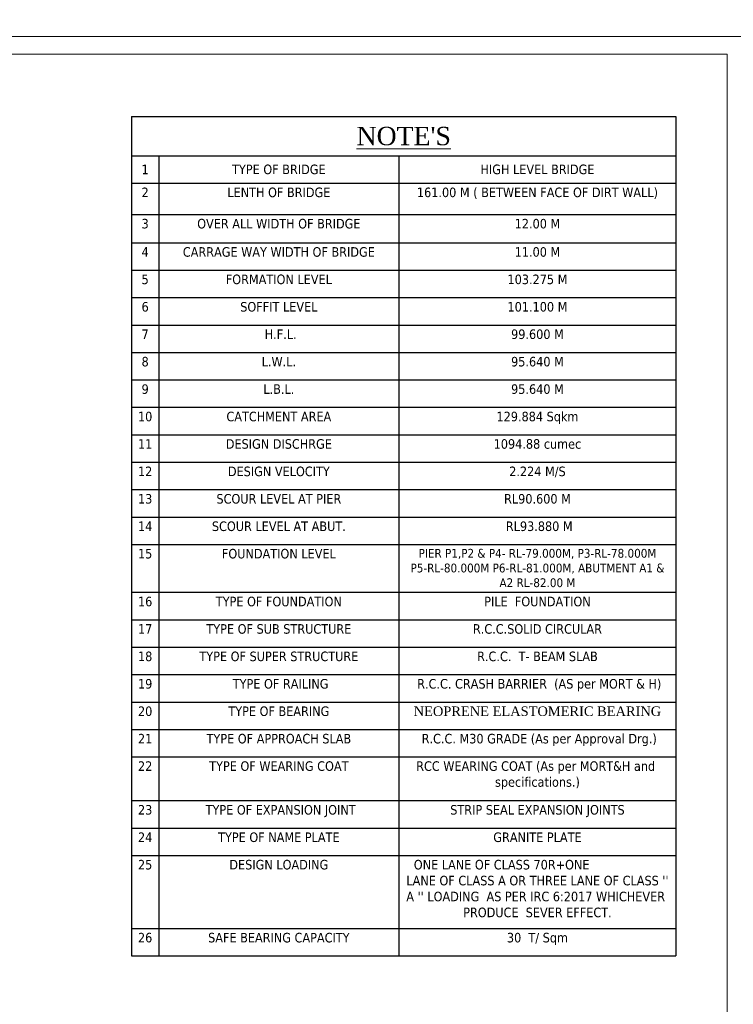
# Model space of a CAD drawing. Header units: millimetres. Extents: x -20950785 to 389010297, y -11535949 to 14056629.
# Tile 375 of 654: x 14831659 to 14912579, y -1538486 to -1426838. Entities that reach past the tile are written whole.
import ezdxf

# ---------------------------------------------------------------- set-up
doc = ezdxf.new("R2010")
doc.units = ezdxf.units.MM
doc.header["$LTSCALE"] = 60
doc.header["$MEASUREMENT"] = 0
doc.styles.add('style1', font='txt.shx', dxfattribs={"height": 1})

# ---------------------------------------------------------------- blocks, each defined once
blk = doc.blocks.new('*T1671')
at = {"color": 0, "linetype": 'ByBlock', "lineweight": -2, "ltscale": 2, "transparency": 16777216}
for p, q in [((0, 0), (61730, 0)), ((0, 0), (0, -95172)), ((61730, 0), (61730, -95172)), ((0, -4443), (61730, -4443)), ((3081, -4443), (3081, -95172)), ((30320, -4443), (30320, -95172)), ((0, -7553), (61730, -7553)), ((0, -11103), (61730, -11103)), ((0, -14308), (61730, -14308)), ((0, -17419), (61730, -17419)), ((0, -20529), (61730, -20529)), ((0, -23639), (61730, -23639)), ((0, -26750), (61730, -26750)), ((0, -29860), (61730, -29860)), ((0, -32970), (61730, -32970)), ((0, -36081), (61730, -36081)), ((0, -39191), (61730, -39191)), ((0, -42302), (61730, -42302)), ((0, -45412), (61730, -45412)), ((0, -48522), (61730, -48522)), ((0, -53946), (61730, -53946)), ((0, -57057), (61730, -57057)), ((0, -60167), (61730, -60167)), ((0, -63277), (61730, -63277)), ((0, -66388), (61730, -66388)), ((0, -69498), (61730, -69498)), ((0, -72609), (61730, -72609)), ((0, -77566), (61730, -77566)), ((0, -80677), (61730, -80677)), ((0, -83787), (61730, -83787)), ((0, -92062), (61730, -92062)), ((0, -95172), (61730, -95172))]:
    blk.add_line(p, q, dxfattribs=at)
at = {"color": 0, "linetype": 'Continuous', "lineweight": 9, "ltscale": 2, "transparency": 16777216}
for s, insert, char_height, width, attachment_point in [("{\\fTimes New Roman|b0|i0|c0|p18;\\L\\C256;NOTE'S}", (30865, -2221), 2081.86, 60731.2, 5), ('{\\fTahoma|b0|i0|c0|p34;\\C256;1', (1541, -5998), 1082.46, 2081.86, 5), ('{\\fTahoma|b0|i0|c0|p34;\\C256;TYPE OF BRIDGE}', (16701, -5998), 1082.46, 26239.82, 5), ('{\\fTahoma|b0|i0|c0|p34;\\C256;HIGH LEVEL BRIDGE}', (46025, -5998), 1082.46, 30410.94, 5), ('{\\fTahoma|b0|i0|c0|p34;\\C256;2', (1541, -8053), 1082.46, 2081.86, 2), ('{\\fTahoma|b0|i0|c0|p34;\\C256;LENTH OF BRIDGE }', (16701, -8053), 1082.46, 26239.82, 2), ('{\\fTahoma|b0|i0|c0|p34;\\C256;161.00 M ( BETWEEN FACE OF DIRT WALL)  }', (46025, -8053), 1082.46, 30410.94, 2), ('{\\fTahoma|b0|i0|c0|p34;\\C256;3', (1541, -11603), 1082.46, 2081.86, 2), ('{\\fTahoma|b0|i0|c0|p34;\\C256;OVER ALL WIDTH OF BRIDGE}', (16701, -11603), 1082.46, 26239.82, 2), ('{\\fTahoma|b0|i0|c0|p34;\\C256;12.00 M}', (46025, -11603), 1082.46, 30410.94, 2), ('{\\fTahoma|b0|i0|c0|p34;\\C256;4', (1541, -14808), 1082.46, 2081.86, 2), ('{\\fTahoma|b0|i0|c0|p34;\\C256;CARRAGE WAY WIDTH OF BRIDGE }', (16701, -14808), 1082.46, 26239.82, 2), ('{\\fTahoma|b0|i0|c0|p34;\\C256;11.00 M}', (46025, -14808), 1082.46, 30410.94, 2), ('{\\fTahoma|b0|i0|c0|p34;\\C256;5', (1541, -17918), 1082.46, 2081.86, 2), ('{\\fTahoma|b0|i0|c0|p34;\\C256;FORMATION LEVEL   }', (16701, -17918), 1082.46, 26239.82, 2), ('{\\fTahoma|b0|i0|c0|p34;\\C256;103.275 M}', (46025, -17918), 1082.46, 30410.94, 2), ('{\\fTahoma|b0|i0|c0|p34;\\C256;6', (1541, -21029), 1082.46, 2081.86, 2), ('{\\fTahoma|b0|i0|c0|p34;\\C256;SOFFIT LEVEL}', (16701, -21029), 1082.46, 26239.82, 2), ('{\\fTahoma|b0|i0|c0|p34;\\C256;101.100 M}', (46025, -21029), 1082.46, 30410.94, 2), ('{\\fTahoma|b0|i0|c0|p34;\\C256;7', (1541, -24139), 1082.46, 2081.86, 2), ('{\\fTahoma|b0|i0|c0|p34;\\C256; H.F.L. }', (16701, -24139), 1082.46, 26239.82, 2), ('{\\fTahoma|b0|i0|c0|p34;\\C256;99.600 M}', (46025, -24139), 1082.46, 30410.94, 2), ('{\\fTahoma|b0|i0|c0|p34;\\C256;8', (1541, -27249), 1082.46, 2081.86, 2), ('{\\fTahoma|b0|i0|c0|p34;\\C256;L.W.L.  }', (16701, -27249), 1082.46, 26239.82, 2), ('{\\fTahoma|b0|i0|c0|p34;\\C256;95.640 M}', (46025, -27249), 1082.46, 30410.94, 2), ('{\\fTahoma|b0|i0|c0|p34;\\C256;9', (1541, -30360), 1082.46, 2081.86, 2), ('{\\fTahoma|b0|i0|c0|p34;\\C256;L.B.L.  }', (16701, -30360), 1082.46, 26239.82, 2), ('{\\fTahoma|b0|i0|c0|p34;\\C256;95.640 M}', (46025, -30360), 1082.46, 30410.94, 2), ('{\\fTahoma|b0|i0|c0|p34;\\C256;10', (1541, -33470), 1082.46, 2081.86, 2), ('{\\fTahoma|b0|i0|c0|p34;\\C256;CATCHMENT AREA}', (16701, -33470), 1082.46, 26239.82, 2), ('{\\fTahoma|b0|i0|c0|p34;\\C256;129.884 Sqkm }', (46025, -33470), 1082.46, 30410.94, 2), ('{\\fTahoma|b0|i0|c0|p34;\\C256;11', (1541, -36581), 1082.46, 2081.86, 2), ('{\\fTahoma|b0|i0|c0|p34;\\C256;DESIGN DISCHRGE }', (16701, -36581), 1082.46, 26239.82, 2), ('{\\fTahoma|b0|i0|c0|p34;\\C256;1094.88 cumec}', (46025, -36581), 1082.46, 30410.94, 2), ('{\\fTahoma|b0|i0|c0|p34;\\C256;12', (1541, -39691), 1082.46, 2081.86, 2), ('{\\fTahoma|b0|i0|c0|p34;\\C256;DESIGN VELOCITY}', (16701, -39691), 1082.46, 26239.82, 2), ('{\\fTahoma|b0|i0|c0|p34;\\C256;2.224 M/S}', (46025, -39691), 1082.46, 30410.94, 2), ('{\\fTahoma|b0|i0|c0|p34;\\C256;13', (1541, -42801), 1082.46, 2081.86, 2), ('{\\fTahoma|b0|i0|c0|p34;\\C256;SCOUR LEVEL AT PIER}', (16701, -42801), 1082.46, 26239.82, 2), ('{\\fTahoma|b0|i0|c0|p34;\\C256;RL90.600 M}', (46025, -42801), 1082.46, 30410.94, 2), ('{\\fTahoma|b0|i0|c0|p34;\\C256;14', (1541, -45912), 1082.46, 2081.86, 2), ('{\\fTahoma|b0|i0|c0|p34;\\C256;SCOUR LEVEL AT ABUT.}', (16701, -45912), 1082.46, 26239.82, 2), ('{\\fTahoma|b0|i0|c0|p34;\\C256; RL93.880 M}', (46025, -45912), 1082.46, 30410.94, 2), ('{\\fTahoma|b0|i0|c0|p34;\\C256;15', (1541, -49022), 1082.46, 2081.86, 2), ('{\\fTahoma|b0|i0|c0|p34;\\C256;FOUNDATION LEVEL}', (16701, -49022), 1082.46, 26239.82, 2), ('{\\fTahoma|b0|i0|c0|p34;\\C256;PIER P1,P2 & P4- RL-79.000M, P3-RL-78.000M P5-RL-80.000M P6-RL-81.000M, ABUTMENT A1 & A2 RL-82.00 M}', (46025, -49022), 1000, 30410.94, 2), ('{\\fTahoma|b0|i0|c0|p34;\\C256;16', (1541, -54446), 1082.46, 2081.86, 2), ('{\\fTahoma|b0|i0|c0|p34;\\C256;TYPE OF FOUNDATION}', (16701, -54446), 1082.46, 26239.82, 2), ('{\\fTahoma|b0|i0|c0|p34;\\C256;PILE  FOUNDATION }', (46025, -54446), 1082.46, 30410.94, 2), ('{\\fTahoma|b0|i0|c0|p34;\\C256;17', (1541, -57556), 1082.46, 2081.86, 2), ('{\\fTahoma|b0|i0|c0|p34;\\C256;TYPE OF SUB STRUCTURE }', (16701, -57556), 1082.46, 26239.82, 2), ('{\\fTahoma|b0|i0|c0|p34;\\C256;R.C.C.SOLID CIRCULAR}', (46025, -57556), 1082.46, 30410.94, 2), ('{\\fTahoma|b0|i0|c0|p34;\\C256;18', (1541, -60667), 1082.46, 2081.86, 2), ('{\\fTahoma|b0|i0|c0|p34;\\C256;TYPE OF SUPER STRUCTURE }', (16701, -60667), 1082.46, 26239.82, 2), ('{\\fTahoma|b0|i0|c0|p34;\\C256;R.C.C.  T- BEAM SLAB }', (46025, -60667), 1082.46, 30410.94, 2), ('{\\fTahoma|b0|i0|c0|p34;\\C256;19', (1541, -63777), 1082.46, 2081.86, 2), ('{\\fTahoma|b0|i0|c0|p34;\\C256; TYPE OF RAILING}', (16701, -63777), 1082.46, 26239.82, 2), ('{\\fTahoma|b0|i0|c0|p34;\\C256; R.C.C. CRASH BARRIER  (AS per MORT & H)}', (46025, -63777), 1082.46, 30410.94, 2), ('{\\fTahoma|b0|i0|c0|p34;\\C256;20', (1541, -66887), 1082.46, 2081.86, 2), ('{\\fTahoma|b0|i0|c0|p34;\\C256;TYPE OF BEARING   }', (16701, -66887), 1082.46, 26239.82, 2), ('{\\fTimes New Roman|b0|i0|c0|p18;\\C256;NEOPRENE ELASTOMERIC BEARING}', (46025, -66887), 1082.46, 30410.94, 2), ('{\\fTahoma|b0|i0|c0|p34;\\C256;21', (1541, -69998), 1082.46, 2081.86, 2), ('{\\fTahoma|b0|i0|c0|p34;\\C256;TYPE OF APPROACH SLAB }', (16701, -69998), 1082.46, 26239.82, 2), ('{\\fTahoma|b0|i0|c0|p34;\\C256; R.C.C. M30 GRADE (As per Approval Drg.)}', (46025, -69998), 1082.46, 30410.94, 2), ('{\\fTahoma|b0|i0|c0|p34;\\C256;22', (1541, -73108), 1082.46, 2081.86, 2), ('{\\fTahoma|b0|i0|c0|p34;\\C256;TYPE OF WEARING COAT}', (16701, -73108), 1082.46, 26239.82, 2), ('{\\fTahoma|b0|i0|c0|p34;\\C256;RCC WEARING COAT (As per MORT&H and  specifications.)}', (46025, -73108), 1082.46, 30410.94, 2), ('{\\fTahoma|b0|i0|c0|p34;\\C256;23', (1541, -78066), 1082.46, 2081.86, 2), ('{\\fTahoma|b0|i0|c0|p34;\\C256; TYPE OF EXPANSION JOINT}', (16701, -78066), 1082.46, 26239.82, 2), ('{\\fTahoma|b0|i0|c0|p34;\\C256;STRIP SEAL EXPANSION JOINTS}', (46025, -78066), 1082.46, 30410.94, 2), ('{\\fTahoma|b0|i0|c0|p34;\\C256;24', (1541, -81176), 1082.46, 2081.86, 2), ('{\\fTahoma|b0|i0|c0|p34;\\C256;TYPE OF NAME PLATE   }', (16701, -81176), 1082.46, 26239.82, 2), ('{\\fTahoma|b0|i0|c0|p34;\\C256;GRANITE PLATE}', (46025, -81176), 1082.46, 30410.94, 2), ('{\\fTahoma|b0|i0|c0|p34;\\C256;25', (1541, -84287), 1082.46, 2081.86, 2), ('{\\fTahoma|b0|i0|c0|p34;\\C256;DESIGN LOADING}', (16701, -84287), 1082.46, 26239.82, 2), ("{\\fTahoma|b0|i0|c0|p34;\\C256;ONE LANE OF CLASS 70R+ONE                     LANE OF CLASS A OR THREE LANE OF CLASS '' A '' LOADING  AS PER IRC 6:2017 WHICHEVER  PRODUCE  SEVER EFFECT.}", (46025, -84287), 1082.456, 30410.94, 2), ('{\\fTahoma|b0|i0|c0|p34;\\C256;26', (1541, -92561), 1082.46, 2081.86, 2), ('{\\fTahoma|b0|i0|c0|p34;\\C256;SAFE BEARING CAPACITY }', (16701, -92561), 1082.46, 26239.82, 2), ('{\\fTahoma|b0|i0|c0|p34;\\C256;30  T/ Sqm}', (46025, -92561), 1082.46, 30410.94, 2)]:
    blk.add_mtext(s, dxfattribs=dict(at, insert=insert, char_height=char_height, width=width, attachment_point=attachment_point))

msp = doc.modelspace()

# ---------------------------------------------------------------- linework, layer by layer
at = {"color": 7, "linetype": 'Continuous', "lineweight": 9, "ltscale": 2}
for points in [[(14576492.5, -1428738.8), (14913868.7, -1428738.8), (14913868.7, -1668785), (14576492.5, -1668785)], [(14578492.5, -1430738.8), (14911868.7, -1430738.8), (14911868.7, -1666785), (14578492.5, -1666785)]]:
    msp.add_lwpolyline(points, close=True, dxfattribs=at)
msp.add_circle((14727501.5, -1533338), 347474.95, dxfattribs=at)

# ---------------------------------------------------------------- block references
msp.add_blockref('*T1671', (14844344.69, -1437822.99))

# ---------------------------------------------------------------- texts
at = {"linetype": 'Continuous', "lineweight": 9, "insert": (14548796.31, -1389262.61, -64476.19), "char_height": 10000, "width": 426432.7641, "attachment_point": 1, "style": 'style1'}
msp.add_mtext('\\pi37433.97777;{\\fVerdana|b0|i0|c0|p34;CONSTRUCTION OF HIGH  LEVEL BRIDGE ACROSS \\P\\pi13491.73465;KALIBEDA NALLA IN KM-2/10 ON MAKDI-HIRAPUR ROAD.\\fTimes New Roman|b0|i0|c0|p18;   }', dxfattribs=at)
at = {"linetype": 'Continuous', "lineweight": 9, "attachment_point": 1}
for s, insert, char_height, width in [('\\pi7448.80773;{\\fTimes New Roman|b0|i0|c0|p18;\\LCertified that the boring details  shown are correct.}', (12359942, -1472477.59), 1915.15152, 72153.3279), ('\\pi2740.72241;{\\fTimes New Roman|b0|i0|c0|p18;compacted \\P\\pi4359.6842;soil\\H1.00001x;\\P\\pi0;      }', (11747443.9, -1530929.72, -17483.87), 750, 10242.62), ('\\pi2740.72241;{\\fTimes New Roman|b0|i0|c0|p18;compacted \\P\\pi4359.6842;soil\\H1.00001x;\\P\\pi0;      }', (11720638.88, -1533491.03, -17483.87), 750, 10242.62)]:
    msp.add_mtext(s, dxfattribs=dict(at, insert=insert, char_height=char_height, width=width))

doc.saveas('drawing.dxf')
